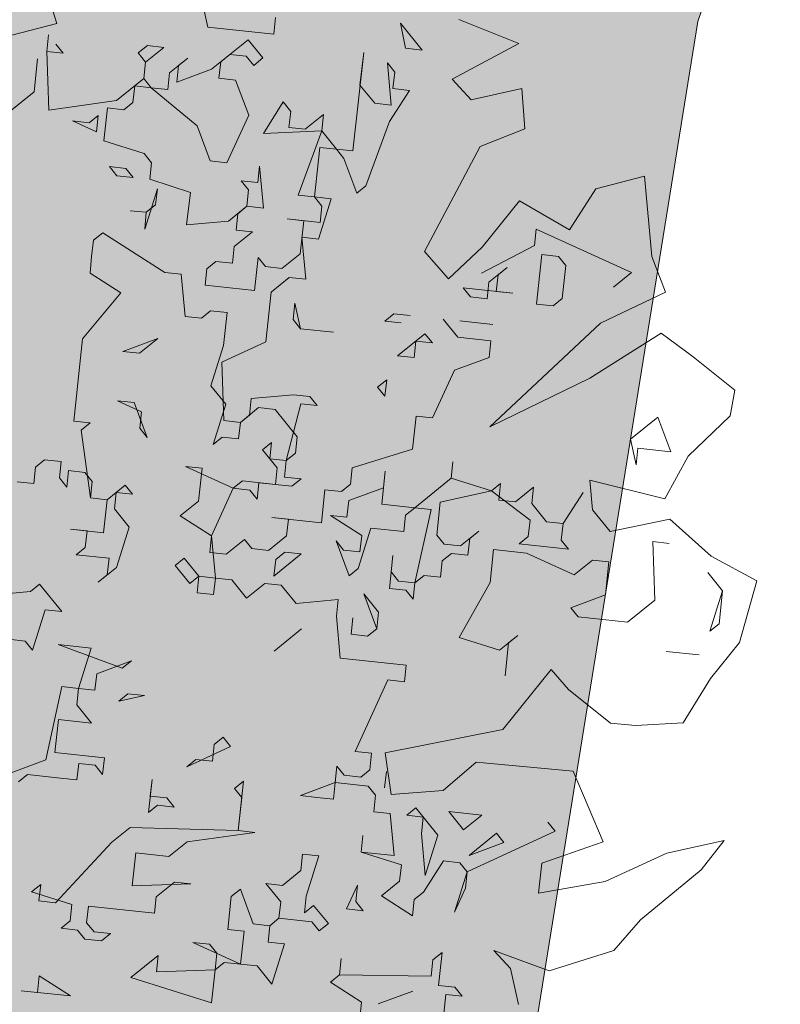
# Model space of a CAD drawing. Header units: metres. Extents: x -228 to 168, y -124 to 293.
# Tile 524 of 613: x 113.66 to 117.21, y 85.27 to 89.86. Entities that reach past the tile are written whole.
import ezdxf

# ---------------------------------------------------------------- set-up
doc = ezdxf.new("R2010")
doc.units = ezdxf.units.M
doc.header["$MEASUREMENT"] = 0
doc.layers.add('Bepflanzung.3 _ UMGEBUNG', color=7, linetype='Continuous')
doc.layers.add('Parzellen.3 _ UMGEBUNG', color=7, linetype='Continuous')

msp = doc.modelspace()

# ---------------------------------------------------------------- hatches: boundary and pattern name
at = {"layer": 'Parzellen.3 _ UMGEBUNG', "linetype": 'Continuous', "lineweight": 18, "true_color": 0xfafafa}
msp.add_hatch(color=7, dxfattribs=at).paths.add_polyline_path([(58.8694, 89.5409), (73.5372, 77.1035), (112.5289, 63.2488), (116.8218, 89.85), (121.5041, 103.873), (93.3194, 128.6806)])

# ---------------------------------------------------------------- linework, layer by layer
at = {"layer": 'Bepflanzung.3 _ UMGEBUNG', "color": 33, "linetype": 'Continuous', "lineweight": 18, "true_color": 0xa89c73}
for p, q in [((113.7631, 90.0608), (113.8322, 89.8407)), ((114.5362, 89.8243), (114.5101, 89.9438)), ((113.8322, 89.8407), (113.5798, 89.7751)), ((114.852, 89.8682), (114.8437, 89.7913)), ((115.4588, 89.7254), (115.4344, 89.8427)), ((115.4344, 89.8427), (115.5357, 89.7171)), ((115.987, 89.7483), (115.7077, 89.8599)), ((114.8437, 89.7913), (114.5362, 89.8243)), ((113.7851, 89.7104), (113.7934, 89.7873)), ((114.554, 89.628), (114.7243, 89.7653)), ((114.7243, 89.7653), (114.7929, 89.6801)), ((115.6767, 89.5807), (115.987, 89.7483)), ((113.862, 89.7022), (113.7851, 89.7104)), ((113.7851, 89.7104), (113.7947, 89.4372)), ((113.8277, 89.7448), (113.862, 89.7022)), ((114.2121, 89.7035), (114.2547, 89.7378)), ((114.2465, 89.661), (114.2121, 89.7035)), ((114.3316, 89.7296), (114.2465, 89.661)), ((114.2547, 89.7378), (114.3316, 89.7296)), ((115.213, 89.2462), (115.2642, 89.7054)), ((115.2642, 89.7054), (115.246, 89.5538)), ((115.5357, 89.7171), (115.4588, 89.7254)), ((113.7261, 89.5224), (113.7426, 89.6761)), ((113.7426, 89.6761), (113.7261, 89.5224)), ((114.2382, 89.5841), (114.2465, 89.661)), ((114.2465, 89.661), (114.2382, 89.5841)), ((114.3577, 89.6102), (114.4428, 89.6788)), ((114.4428, 89.6788), (114.4002, 89.6445)), ((114.5966, 89.6623), (114.5883, 89.5854)), ((114.6391, 89.6966), (114.5966, 89.6623)), ((114.716, 89.6884), (114.6391, 89.6966)), ((114.7503, 89.6458), (114.716, 89.6884)), ((114.7929, 89.6801), (114.7503, 89.6458)), ((115.3915, 89.4604), (115.3737, 89.6567)), ((115.3737, 89.6567), (115.408, 89.6142)), ((114.3494, 89.5333), (114.3577, 89.6102)), ((114.4002, 89.6445), (114.392, 89.5676)), ((114.392, 89.5676), (114.554, 89.628)), ((115.408, 89.6142), (115.3997, 89.5373)), ((114.1105, 89.4811), (114.2382, 89.5841)), ((114.2382, 89.5841), (114.2725, 89.5415)), ((114.5883, 89.5854), (114.6652, 89.5772)), ((114.6652, 89.5772), (114.7273, 89.413)), ((115.7645, 89.4841), (115.6767, 89.5807)), ((113.7261, 89.5224), (113.5133, 89.3508)), ((113.5558, 89.3851), (113.7261, 89.5224)), ((114.1956, 89.5498), (114.1874, 89.4729)), ((114.2725, 89.5415), (114.1956, 89.5498)), ((114.2725, 89.5415), (114.3494, 89.5333)), ((114.4867, 89.363), (114.2725, 89.5415)), ((115.246, 89.5538), (115.3146, 89.4686)), ((115.4766, 89.529), (115.3832, 89.3835)), ((115.3997, 89.5373), (115.4766, 89.529)), ((116.0014, 89.5373), (115.7645, 89.4841)), ((116.0141, 89.3492), (116.0014, 89.5373)), ((113.7947, 89.4372), (114.1105, 89.4811)), ((114.1874, 89.4729), (114.1448, 89.4386)), ((114.7959, 89.3279), (114.8876, 89.4755)), ((114.8876, 89.4755), (114.9236, 89.4308)), ((114.0679, 89.4468), (114.0515, 89.293)), ((114.1448, 89.4386), (114.0679, 89.4468)), ((114.9236, 89.4308), (114.9137, 89.3561)), ((115.3146, 89.4686), (115.3915, 89.4604)), ((114.0171, 89.3356), (113.9059, 89.3864)), ((113.9059, 89.3864), (113.9828, 89.3782)), ((113.9828, 89.3782), (114.0254, 89.4125)), ((114.0254, 89.4125), (114.0171, 89.3356)), ((114.7273, 89.413), (114.6257, 89.1906)), ((114.9906, 89.3478), (115.0757, 89.4165)), ((115.0757, 89.4165), (115.0674, 89.3396)), ((115.3832, 89.3835), (115.2734, 89.0842)), ((114.5471, 89.201), (114.4867, 89.363)), ((115.0674, 89.3396), (114.7959, 89.3279)), ((114.9137, 89.3561), (114.9906, 89.3478)), ((114.9576, 89.0403), (115.0674, 89.3396)), ((115.0674, 89.3396), (115.1361, 89.2545)), ((115.8072, 89.2665), (116.0141, 89.3492)), ((114.0515, 89.293), (114.2395, 89.234)), ((115.0592, 89.2627), (115.0345, 89.0321)), ((115.1361, 89.2545), (115.0592, 89.2627)), ((115.1361, 89.2545), (115.213, 89.2462)), ((115.1704, 89.2119), (115.1361, 89.2545)), ((115.5469, 88.7768), (115.8072, 89.2665)), ((114.2395, 89.234), (114.2739, 89.1914)), ((114.6257, 89.1906), (114.5471, 89.201)), ((115.2308, 89.0499), (115.1704, 89.2119)), ((114.1118, 89.131), (114.0775, 89.1736)), ((114.0775, 89.1736), (114.1544, 89.1653)), ((114.1544, 89.1653), (114.1887, 89.1228)), ((114.2739, 89.1914), (114.2656, 89.1145)), ((114.7695, 89.0994), (114.7777, 89.1762)), ((114.7777, 89.1762), (114.7956, 88.9799)), ((114.1887, 89.1228), (114.1118, 89.131)), ((114.2656, 89.1145), (114.4554, 89.0533)), ((114.7269, 89.065), (114.6926, 89.1076)), ((114.6926, 89.1076), (114.7695, 89.0994)), ((116.5733, 89.1288), (116.3453, 89.069)), ((116.6067, 88.7534), (116.5733, 89.1288)), ((114.3017, 89.0698), (114.2426, 88.8817)), ((114.2917, 88.9951), (114.3017, 89.0698)), ((114.7187, 88.9882), (114.7269, 89.065)), ((115.2734, 89.0842), (115.2308, 89.0499)), ((116.3453, 89.069), (116.223, 88.8787)), ((114.4554, 89.0533), (114.4372, 88.9017)), ((115.0345, 89.0321), (114.9576, 89.0403)), ((115.0688, 88.9895), (115.0345, 89.0321)), ((115.0345, 89.0321), (115.1113, 89.0238)), ((115.1113, 89.0238), (115.0523, 88.8357)), ((115.9898, 89.0139), (115.8162, 88.797)), ((116.223, 88.8787), (115.9898, 89.0139)), ((114.2491, 88.9608), (114.174, 88.9669)), ((114.174, 88.9669), (114.2491, 88.9608)), ((114.2491, 88.9608), (114.2917, 88.9951)), ((114.6335, 88.9195), (114.7187, 88.9882)), ((114.7187, 88.9882), (114.6761, 88.9538)), ((114.7956, 88.9799), (114.7187, 88.9882)), ((115.0605, 88.9126), (115.0688, 88.9895)), ((114.2426, 88.8817), (114.2491, 88.9608)), ((114.4372, 88.9017), (114.6335, 88.9195)), ((114.6761, 88.9538), (114.6679, 88.877)), ((114.9837, 88.9209), (114.9068, 88.9291)), ((114.9068, 88.9291), (115.0605, 88.9126)), ((114.9672, 88.7671), (114.9837, 88.9209)), ((114.6679, 88.877), (114.7448, 88.8687)), ((116.06, 88.8054), (116.0683, 88.8823)), ((116.0683, 88.8823), (116.2907, 88.7807)), ((114.0037, 88.8296), (113.9937, 88.7548)), ((114.0463, 88.8639), (114.0037, 88.8296)), ((114.3356, 88.6793), (114.0463, 88.8639)), ((114.7448, 88.8687), (114.6596, 88.8001)), ((115.0523, 88.8357), (114.9754, 88.844)), ((114.9754, 88.844), (114.9932, 88.6476)), ((114.6596, 88.8001), (114.6514, 88.7232)), ((115.8162, 88.797), (115.6587, 88.6503)), ((115.8129, 88.6764), (116.06, 88.8054)), ((113.9937, 88.7548), (113.9872, 88.6758)), ((114.7543, 88.5955), (114.7708, 88.7493)), ((114.7708, 88.7493), (114.8051, 88.7067)), ((114.882, 88.6984), (114.9672, 88.7671)), ((115.6587, 88.6503), (115.5469, 88.7768)), ((116.0696, 88.5322), (116.0944, 88.7628)), ((116.0944, 88.7628), (116.1712, 88.7546)), ((116.1712, 88.7546), (116.2056, 88.712)), ((116.2907, 88.7807), (116.5131, 88.679)), ((116.6705, 88.5873), (116.6067, 88.7534)), ((114.5319, 88.6971), (114.5237, 88.6202)), ((114.5745, 88.7314), (114.5319, 88.6971)), ((114.6514, 88.7232), (114.5745, 88.7314)), ((114.8051, 88.7067), (114.882, 88.6984)), ((115.8472, 88.6338), (115.9323, 88.7024)), ((115.9323, 88.7024), (115.8898, 88.6681)), ((116.2056, 88.712), (116.1891, 88.5583)), ((113.9872, 88.6758), (114.131, 88.5846)), ((114.4125, 88.671), (114.3356, 88.6793)), ((114.4303, 88.4747), (114.4125, 88.671)), ((114.9163, 88.6559), (114.8312, 88.5872)), ((114.9932, 88.6476), (114.9163, 88.6559)), ((115.8898, 88.6681), (115.8815, 88.5912)), ((116.5131, 88.679), (116.428, 88.6104)), ((114.5237, 88.6202), (114.7543, 88.5955)), ((115.9584, 88.583), (115.7278, 88.6077)), ((115.7278, 88.6077), (115.7621, 88.5652)), ((115.839, 88.5569), (115.8472, 88.6338)), ((114.131, 88.5846), (113.9525, 88.3704)), ((114.8312, 88.5872), (114.8065, 88.3566)), ((115.7621, 88.5652), (115.839, 88.5569)), ((115.8815, 88.5912), (115.9584, 88.583)), ((116.1891, 88.5583), (116.1465, 88.5239)), ((116.3672, 88.4434), (116.6705, 88.5873)), ((114.9424, 88.5364), (114.9342, 88.4595)), ((114.9685, 88.417), (114.9424, 88.5364)), ((116.1465, 88.5239), (116.0696, 88.5322)), ((114.5072, 88.4665), (114.4303, 88.4747)), ((114.5497, 88.5008), (114.5072, 88.4665)), ((114.6266, 88.4925), (114.5497, 88.5008)), ((114.6101, 88.3388), (114.6266, 88.4925)), ((114.9342, 88.4595), (114.9685, 88.417)), ((115.3612, 88.4526), (115.4037, 88.487)), ((115.4037, 88.487), (115.4806, 88.4787)), ((115.703, 88.3771), (115.6344, 88.4622)), ((114.9685, 88.417), (115.1223, 88.4005)), ((115.1223, 88.4005), (114.9685, 88.417)), ((115.438, 88.4444), (115.3612, 88.4526)), ((115.7113, 88.454), (115.865, 88.4375)), ((115.865, 88.4375), (115.7113, 88.454)), ((115.8517, 87.9589), (116.3672, 88.4434)), ((113.9525, 88.3704), (113.9113, 87.986)), ((114.3026, 88.3717), (114.1406, 88.3114)), ((114.2175, 88.3031), (114.3026, 88.3717)), ((115.4216, 88.2906), (115.5492, 88.3936)), ((115.5492, 88.3936), (115.5836, 88.351)), ((115.8568, 88.3606), (115.703, 88.3771)), ((116.6511, 88.3966), (116.3179, 88.187)), ((116.7995, 88.2858), (116.6511, 88.3966)), ((114.5511, 88.1507), (114.6101, 88.3388)), ((114.8065, 88.3566), (114.6019, 88.2619)), ((115.5067, 88.3593), (115.4984, 88.2824)), ((115.5836, 88.351), (115.5067, 88.3593)), ((115.8485, 88.2837), (115.8568, 88.3606)), ((114.1406, 88.3114), (114.2175, 88.3031)), ((115.4984, 88.2824), (115.4216, 88.2906)), ((115.6865, 88.2233), (115.8485, 88.2837)), ((116.995, 88.1312), (116.7995, 88.2858)), ((114.6019, 88.2619), (114.6115, 87.9887)), ((115.5849, 88.0009), (115.6865, 88.2233)), ((116.3179, 88.187), (115.8517, 87.9589)), ((114.6197, 88.0655), (114.5511, 88.1507)), ((115.3282, 88.1451), (115.3707, 88.1794)), ((115.3625, 88.1025), (115.3282, 88.1451)), ((115.3707, 88.1794), (115.3625, 88.1025)), ((114.7392, 88.0916), (114.9355, 88.1094)), ((114.9355, 88.1094), (115.0124, 88.1012)), ((115.0124, 88.1012), (115.0467, 88.0586)), ((116.9718, 88.0111), (116.995, 88.1312)), ((114.2271, 88.0299), (114.1158, 88.0807)), ((114.1158, 88.0807), (114.1927, 88.0725)), ((114.1927, 88.0725), (114.2531, 87.9104)), ((114.5607, 87.8775), (114.6197, 88.0655)), ((114.7735, 88.0491), (114.6884, 87.9804)), ((114.7309, 88.0147), (114.7392, 88.0916)), ((114.8504, 88.0408), (114.7735, 88.0491)), ((114.9698, 88.0669), (114.9025, 87.8019)), ((115.0467, 88.0586), (114.9698, 88.0669)), ((114.2188, 87.953), (114.2271, 88.0299)), ((114.6884, 87.9804), (114.7309, 88.0147)), ((114.9533, 87.9131), (114.8504, 88.0408)), ((115.4915, 87.8554), (115.508, 88.0092)), ((115.508, 88.0092), (115.5849, 88.0009)), ((116.5075, 87.902), (116.6352, 88.0049)), ((116.6352, 88.0049), (116.6956, 87.8429)), ((116.7773, 87.8234), (116.9718, 88.0111)), ((113.9113, 87.986), (113.9882, 87.9777)), ((113.9882, 87.9777), (113.9456, 87.9434)), ((114.6115, 87.9887), (114.6884, 87.9804)), ((114.6884, 87.9804), (114.6801, 87.9035)), ((113.9456, 87.9434), (113.9895, 87.6276)), ((114.2531, 87.9104), (114.2188, 87.953)), ((114.6032, 87.9118), (114.5607, 87.8775)), ((114.6801, 87.9035), (114.6032, 87.9118)), ((114.9451, 87.8362), (114.9533, 87.9131)), ((114.7913, 87.8527), (114.8339, 87.887)), ((114.8339, 87.887), (114.8256, 87.8102)), ((116.5336, 87.7825), (116.5075, 87.902)), ((114.86, 87.7676), (114.7913, 87.8527)), ((114.9025, 87.8019), (114.9451, 87.8362)), ((115.2101, 87.7689), (115.4915, 87.8554)), ((116.5418, 87.8594), (116.5336, 87.7825)), ((116.6956, 87.8429), (116.5418, 87.8594)), ((116.6681, 87.6244), (116.7773, 87.8234)), ((113.7328, 87.7718), (113.7245, 87.6949)), ((113.7753, 87.8062), (113.7328, 87.7718)), ((113.8522, 87.7979), (113.7753, 87.8062)), ((113.844, 87.721), (113.8522, 87.7979)), ((114.5099, 87.7663), (114.433, 87.7745)), ((114.433, 87.7745), (114.6554, 87.6729)), ((114.8256, 87.8102), (114.9025, 87.8019)), ((114.9025, 87.8019), (114.8943, 87.725)), ((115.6714, 87.7194), (115.6796, 87.7963)), ((115.6796, 87.7963), (115.6714, 87.7194)), ((113.8865, 87.7553), (113.8783, 87.6785)), ((113.9634, 87.7471), (113.8865, 87.7553)), ((113.9977, 87.7045), (113.9634, 87.7471)), ((114.4934, 87.6125), (114.5099, 87.7663)), ((114.8517, 87.6907), (114.86, 87.7676)), ((114.8943, 87.725), (114.9712, 87.7168)), ((115.2018, 87.692), (115.2101, 87.7689)), ((115.3638, 87.7524), (115.3473, 87.5987)), ((115.3556, 87.6755), (115.3638, 87.7524)), ((113.7245, 87.6949), (113.6476, 87.7032)), ((113.8783, 87.6785), (113.844, 87.721)), ((113.9895, 87.6276), (113.9977, 87.7045)), ((114.0664, 87.6194), (114.1515, 87.688)), ((114.1515, 87.688), (114.1858, 87.6455)), ((114.6554, 87.6729), (114.6979, 87.7072)), ((114.6979, 87.7072), (114.8517, 87.6907)), ((114.7748, 87.6989), (114.7666, 87.6221)), ((114.9286, 87.6825), (114.7748, 87.6989)), ((114.9712, 87.7168), (114.9286, 87.6825)), ((115.1592, 87.6577), (115.2018, 87.692)), ((115.5011, 87.5822), (115.6714, 87.7194)), ((115.6714, 87.7194), (115.8595, 87.6604)), ((115.8595, 87.6604), (115.902, 87.6947)), ((115.902, 87.6947), (115.8938, 87.6178)), ((116.3305, 87.5728), (116.318, 87.7104)), ((116.318, 87.7104), (116.6681, 87.6244)), ((114.1089, 87.6537), (114.1007, 87.5768)), ((114.1858, 87.6455), (114.1089, 87.6537)), ((114.6554, 87.6729), (114.5537, 87.4505)), ((114.7323, 87.6646), (114.6554, 87.6729)), ((114.7666, 87.6221), (114.7323, 87.6646)), ((115.0659, 87.5122), (115.0824, 87.666)), ((115.0824, 87.666), (115.1592, 87.6577)), ((115.1936, 87.6152), (115.3556, 87.6755)), ((115.8595, 87.6604), (115.6206, 87.6082)), ((116.0393, 87.5244), (115.8595, 87.6604)), ((115.9707, 87.6096), (116.0558, 87.6782)), ((116.0558, 87.6782), (116.0475, 87.6013)), ((116.1931, 87.5079), (116.2864, 87.6535)), ((116.2864, 87.6535), (116.1931, 87.5079)), ((113.9895, 87.6276), (114.0664, 87.6194)), ((114.0664, 87.6194), (113.9895, 87.6276)), ((114.0499, 87.4656), (114.0664, 87.6194)), ((114.4082, 87.5438), (114.4934, 87.6125)), ((115.1853, 87.5383), (115.1936, 87.6152)), ((115.3473, 87.5987), (115.5011, 87.5822)), ((115.6206, 87.6082), (115.6041, 87.4545)), ((115.8938, 87.6178), (115.9707, 87.6096)), ((116.0475, 87.6013), (116.1162, 87.5162)), ((114.1007, 87.5768), (114.1693, 87.4917)), ((114.5537, 87.4505), (114.4082, 87.5438)), ((115.254, 87.4531), (115.1084, 87.5465)), ((115.1084, 87.5465), (115.1853, 87.5383)), ((115.4585, 87.5478), (115.4503, 87.471)), ((115.5011, 87.5822), (115.4585, 87.5478)), ((115.578, 87.5739), (115.5011, 87.5822)), ((115.5024, 87.2321), (115.578, 87.5739)), ((116.4123, 87.4713), (116.3305, 87.5728)), ((114.9121, 87.5287), (114.8352, 87.5369)), ((114.8352, 87.5369), (115.0659, 87.5122)), ((114.9039, 87.4518), (114.9121, 87.5287)), ((116.0311, 87.4476), (116.0393, 87.5244)), ((116.1162, 87.5162), (116.1931, 87.5079)), ((116.1931, 87.5079), (116.1848, 87.4311)), ((116.6911, 87.5287), (116.4123, 87.4713)), ((116.8841, 87.3565), (116.6911, 87.5287)), ((113.973, 87.4739), (113.8961, 87.4821)), ((113.8961, 87.4821), (114.0499, 87.4656)), ((113.9647, 87.397), (113.973, 87.4739)), ((114.1693, 87.4917), (114.1103, 87.3036)), ((114.5537, 87.4505), (114.5455, 87.3736)), ((114.5716, 87.2541), (114.5537, 87.4505)), ((114.8187, 87.3832), (114.9039, 87.4518)), ((115.2965, 87.4875), (115.2375, 87.2994)), ((115.2457, 87.3763), (115.254, 87.4531)), ((115.4503, 87.471), (115.2965, 87.4875)), ((115.6041, 87.4545), (115.6384, 87.4119)), ((115.7153, 87.4037), (115.8004, 87.4723)), ((115.8004, 87.4723), (115.7578, 87.438)), ((114.6224, 87.3653), (114.7075, 87.434)), ((114.7075, 87.434), (114.7418, 87.3914)), ((115.1949, 87.265), (115.1345, 87.4271)), ((115.1345, 87.4271), (115.1688, 87.3845)), ((115.6384, 87.4119), (115.7153, 87.4037)), ((115.7578, 87.438), (115.7496, 87.3611)), ((115.9885, 87.4132), (116.0311, 87.4476)), ((116.2191, 87.3885), (115.9885, 87.4132)), ((116.1848, 87.4311), (116.2191, 87.3885)), ((116.6887, 87.4159), (116.6118, 87.4242)), ((116.6118, 87.4242), (116.6214, 87.1509)), ((113.9222, 87.3627), (113.9647, 87.397)), ((114.0759, 87.3462), (113.9222, 87.3627)), ((114.5455, 87.3736), (114.6224, 87.3653)), ((114.7418, 87.3914), (114.8187, 87.3832)), ((114.9725, 87.3667), (114.8448, 87.2637)), ((114.853, 87.3406), (114.8956, 87.3749)), ((114.8956, 87.3749), (114.9725, 87.3667)), ((115.1688, 87.3845), (115.2457, 87.3763)), ((115.383, 87.206), (115.3995, 87.3598)), ((115.3995, 87.3598), (115.3912, 87.2829)), ((115.6727, 87.3693), (115.6301, 87.335)), ((115.7496, 87.3611), (115.6727, 87.3693)), ((115.869, 87.3872), (115.8525, 87.2334)), ((116.0228, 87.3707), (115.869, 87.3872)), ((116.2452, 87.269), (116.0228, 87.3707)), ((114.0677, 87.2693), (114.0759, 87.3462)), ((114.3835, 87.3132), (114.4261, 87.3475)), ((114.4521, 87.2281), (114.3835, 87.3132)), ((114.4261, 87.3475), (114.4947, 87.2624)), ((114.8448, 87.2637), (114.853, 87.3406)), ((115.6301, 87.335), (115.6219, 87.2581)), ((116.3303, 87.3377), (116.2452, 87.269)), ((116.4072, 87.3294), (116.3303, 87.3377)), ((116.3907, 87.1757), (116.4072, 87.3294)), ((117.0967, 87.2419), (116.8841, 87.3565)), ((114.1103, 87.3036), (114.0251, 87.235)), ((114.0251, 87.235), (114.0677, 87.2693)), ((115.2375, 87.2994), (115.1949, 87.265)), ((115.3912, 87.2829), (115.4256, 87.2403)), ((115.545, 87.2664), (115.5024, 87.2321)), ((115.6219, 87.2581), (115.545, 87.2664)), ((116.9372, 87.1948), (116.8685, 87.28)), ((113.7094, 87.1911), (113.7519, 87.2254)), ((113.7519, 87.2254), (113.8549, 87.0977)), ((114.4947, 87.2624), (114.4521, 87.2281)), ((114.4864, 87.1855), (114.4947, 87.2624)), ((114.4947, 87.2624), (114.5716, 87.2541)), ((114.5716, 87.2541), (114.5633, 87.1772)), ((114.6485, 87.2459), (114.5716, 87.2541)), ((114.7171, 87.1608), (114.6485, 87.2459)), ((114.8022, 87.2294), (114.7171, 87.1608)), ((114.8791, 87.2211), (114.8022, 87.2294)), ((114.9478, 87.136), (114.8791, 87.2211)), ((115.4256, 87.2403), (115.5024, 87.2321)), ((115.5024, 87.2321), (115.4942, 87.1552)), ((115.8525, 87.2334), (115.7084, 86.9767)), ((117.0166, 86.954), (117.0967, 87.2419)), ((113.513, 87.1732), (113.7094, 87.1911)), ((114.5633, 87.1772), (114.4864, 87.1855)), ((115.3239, 87.0179), (115.2635, 87.1799)), ((115.2635, 87.1799), (115.3322, 87.0948)), ((115.4599, 87.1977), (115.383, 87.206)), ((115.4942, 87.1552), (115.4599, 87.1977)), ((116.2287, 87.1153), (116.3907, 87.1757)), ((116.8781, 87.0067), (116.9372, 87.1948)), ((116.9372, 87.1948), (116.9207, 87.0411)), ((115.1441, 87.1538), (114.9478, 87.136)), ((115.1358, 87.077), (115.1441, 87.1538)), ((116.6214, 87.1509), (116.4937, 87.048)), ((113.778, 87.1059), (113.7189, 86.9179)), ((113.8549, 87.0977), (113.778, 87.1059)), ((115.3322, 87.0948), (115.3239, 87.0179)), ((116.263, 87.0727), (116.2287, 87.1153)), ((115.1537, 86.8806), (115.1358, 87.077)), ((115.2045, 86.9918), (115.2127, 87.0687)), ((115.2127, 87.0687), (115.2045, 86.9918)), ((116.4937, 87.048), (116.263, 87.0727)), ((116.9207, 87.0411), (116.8781, 87.0067)), ((114.9738, 87.0166), (114.8461, 86.9136)), ((115.2814, 86.9836), (115.2045, 86.9918)), ((115.2045, 86.9918), (115.2814, 86.9836)), ((115.3239, 87.0179), (115.2814, 86.9836)), ((115.2814, 86.9836), (115.3239, 87.0179)), ((113.6846, 86.9604), (113.6077, 86.9687)), ((113.7189, 86.9179), (113.6846, 86.9604)), ((113.9922, 86.9274), (113.8384, 86.9439)), ((113.8384, 86.9439), (114.1377, 86.8341)), ((115.7084, 86.9767), (115.8964, 86.9176)), ((115.8964, 86.9176), (115.9816, 86.9862)), ((115.939, 86.9519), (115.9225, 86.7982)), ((115.9816, 86.9862), (115.939, 86.9519)), ((116.8812, 86.7858), (117.0166, 86.954)), ((113.9331, 86.7393), (113.9922, 86.9274)), ((116.8273, 86.8955), (116.6735, 86.912)), ((116.6735, 86.912), (116.8273, 86.8955)), ((114.1802, 86.8684), (114.0182, 86.808)), ((114.1377, 86.8341), (114.1802, 86.8684)), ((115.4612, 86.8476), (115.1537, 86.8806)), ((114.0182, 86.808), (114.01, 86.7311)), ((115.453, 86.7708), (115.4612, 86.8476)), ((115.912, 86.5479), (116.1383, 86.827)), ((116.1383, 86.827), (116.2187, 86.7342)), ((115.2236, 86.4454), (115.3761, 86.779)), ((115.3761, 86.779), (115.453, 86.7708)), ((116.754, 86.5781), (116.8812, 86.7858)), ((113.7807, 86.4057), (113.8562, 86.7476)), ((113.8562, 86.7476), (113.9331, 86.7393)), ((113.9331, 86.7393), (113.9248, 86.6625)), ((114.01, 86.7311), (113.9331, 86.7393)), ((114.1212, 86.6803), (114.1637, 86.7146)), ((114.1637, 86.7146), (114.2406, 86.7064)), ((116.2187, 86.7342), (116.4145, 86.5769)), ((114.2406, 86.7064), (114.1212, 86.6803)), ((113.9248, 86.6625), (113.9935, 86.5773)), ((113.8397, 86.5938), (113.8232, 86.4401)), ((113.9935, 86.5773), (113.8397, 86.5938)), ((116.4145, 86.5769), (116.5314, 86.567)), ((116.5314, 86.567), (116.754, 86.5781)), ((115.3637, 86.4388), (115.912, 86.5479)), ((114.566, 86.477), (114.6086, 86.5114)), ((114.6086, 86.5114), (114.6429, 86.4688)), ((113.8232, 86.4401), (114.0539, 86.4153)), ((114.6429, 86.4688), (114.4383, 86.3741)), ((114.5578, 86.4002), (114.566, 86.477)), ((115.3005, 86.4371), (115.2236, 86.4454)), ((115.392, 86.2449), (115.3637, 86.4388)), ((113.6186, 86.3453), (113.7807, 86.4057)), ((114.0539, 86.4153), (114.0456, 86.3384)), ((114.4383, 86.3741), (114.4809, 86.4084)), ((114.4809, 86.4084), (114.5578, 86.4002)), ((115.2923, 86.3603), (115.3005, 86.4371)), ((115.7884, 86.3953), (115.6338, 86.2626)), ((116.2405, 86.3535), (115.7884, 86.3953)), ((113.9344, 86.3892), (113.9262, 86.3124)), ((114.0113, 86.381), (113.9344, 86.3892)), ((114.0456, 86.3384), (114.0113, 86.381)), ((115.1303, 86.2999), (115.1385, 86.3768)), ((115.1385, 86.3768), (115.1728, 86.3342)), ((115.2497, 86.3259), (115.2923, 86.3603)), ((115.3609, 86.2751), (115.3692, 86.352)), ((116.3799, 86.0239), (116.2405, 86.3535)), ((113.6955, 86.3371), (113.653, 86.3028)), ((113.8493, 86.3206), (113.6955, 86.3371)), ((113.9262, 86.3124), (113.8493, 86.3206)), ((114.2598, 86.1599), (114.2763, 86.3137)), ((114.2763, 86.3137), (114.268, 86.2368)), ((114.6607, 86.2725), (114.7033, 86.3068)), ((114.7033, 86.3068), (114.6785, 86.0761)), ((115.1728, 86.3342), (115.2497, 86.3259)), ((114.695, 86.2299), (114.6607, 86.2725)), ((114.9682, 86.2395), (115.1303, 86.2999)), ((115.1303, 86.2999), (115.122, 86.223)), ((115.284, 86.2834), (115.1303, 86.2999)), ((115.3184, 86.2408), (115.284, 86.2834)), ((115.6338, 86.2626), (115.392, 86.2449)), ((114.268, 86.2368), (114.3449, 86.2286)), ((114.3449, 86.2286), (114.3792, 86.186)), ((114.6785, 86.0761), (114.695, 86.2299)), ((115.0451, 86.2312), (114.9682, 86.2395)), ((115.122, 86.223), (115.0451, 86.2312)), ((115.3101, 86.1639), (115.3184, 86.2408)), ((114.3024, 86.1942), (114.2598, 86.1599)), ((114.3792, 86.186), (114.3024, 86.1942)), ((115.387, 86.1557), (115.3101, 86.1639)), ((115.4639, 86.1474), (115.5064, 86.1817)), ((115.5064, 86.1817), (115.6094, 86.0541)), ((115.7288, 86.0801), (115.6602, 86.1653)), ((115.6602, 86.1653), (115.814, 86.1488)), ((115.4048, 85.9593), (115.387, 86.1557)), ((115.5408, 86.1392), (115.4639, 86.1474)), ((115.5325, 86.0623), (115.5408, 86.1392)), ((115.814, 86.1488), (115.7288, 86.0801)), ((114.0895, 86.0226), (114.1747, 86.0913)), ((114.1747, 86.0913), (114.6785, 86.0761)), ((114.6785, 86.0761), (114.7554, 86.0679)), ((116.1558, 86.0732), (115.7467, 85.8838)), ((116.1215, 86.1158), (116.1558, 86.0732)), ((114.7554, 86.0679), (114.4396, 86.024)), ((115.251, 85.9758), (115.2593, 86.0527)), ((115.2593, 86.0527), (115.251, 85.9758)), ((115.5503, 85.866), (115.5325, 86.0623)), ((115.6094, 86.0541), (115.5503, 85.866)), ((115.7549, 85.9607), (115.8826, 86.0636)), ((115.8826, 86.0636), (115.9169, 86.0211)), ((116.9446, 86.0293), (116.6766, 85.9708)), ((116.8374, 85.8936), (116.9446, 86.0293)), ((113.8259, 85.7398), (114.0895, 86.0226)), ((114.4396, 86.024), (114.3545, 85.9553)), ((115.9169, 86.0211), (115.7549, 85.9607)), ((116.0937, 85.9243), (116.3799, 86.0239)), ((114.2007, 85.9718), (114.1842, 85.8181)), ((114.3545, 85.9553), (114.2007, 85.9718)), ((114.9696, 85.8894), (114.9778, 85.9663)), ((114.9778, 85.9663), (115.0547, 85.958)), ((115.0547, 85.958), (114.9957, 85.7699)), ((115.4391, 85.9168), (115.251, 85.9758)), ((115.251, 85.9758), (115.4048, 85.9593)), ((115.6355, 85.9346), (115.5421, 85.7891)), ((115.7124, 85.9264), (115.6355, 85.9346)), ((116.6766, 85.9708), (116.3898, 85.838)), ((114.8844, 85.8207), (114.9696, 85.8894)), ((115.4309, 85.8399), (115.4391, 85.9168)), ((115.7467, 85.8838), (115.7124, 85.9264)), ((116.0787, 85.7841), (116.0937, 85.9243)), ((116.5543, 85.6597), (116.8374, 85.8936)), ((115.7467, 85.8838), (115.6876, 85.6957)), ((115.7384, 85.8069), (115.7467, 85.8838)), ((113.7147, 85.7907), (113.7573, 85.825)), ((113.7573, 85.825), (113.749, 85.7481)), ((114.1842, 85.8181), (114.4575, 85.8276)), ((114.3806, 85.8359), (114.2954, 85.7673)), ((114.4575, 85.8276), (114.3806, 85.8359)), ((114.6455, 85.7686), (114.6881, 85.8029)), ((114.6881, 85.8029), (114.7485, 85.6409)), ((114.8762, 85.7438), (114.8076, 85.829)), ((114.8076, 85.829), (114.8844, 85.8207)), ((115.1837, 85.7109), (115.2346, 85.8221)), ((115.2346, 85.8221), (115.2263, 85.7452)), ((115.3458, 85.7713), (115.4309, 85.8399)), ((115.6876, 85.6957), (115.7384, 85.8069)), ((116.3898, 85.838), (116.0787, 85.7841)), ((113.9028, 85.7316), (113.7147, 85.7907)), ((114.2954, 85.7673), (114.2872, 85.6904)), ((114.6291, 85.6148), (114.6455, 85.7686)), ((114.9957, 85.7699), (114.9874, 85.693)), ((115.4913, 85.6779), (115.3458, 85.7713)), ((115.4995, 85.7548), (115.4913, 85.6779)), ((115.5421, 85.7891), (115.4995, 85.7548)), ((113.749, 85.7481), (113.8259, 85.7398)), ((113.8945, 85.6547), (113.9028, 85.7316)), ((113.9797, 85.7234), (113.9714, 85.6465)), ((114.2872, 85.6904), (113.9797, 85.7234)), ((114.868, 85.667), (114.8762, 85.7438)), ((114.9874, 85.693), (115.03, 85.7274)), ((115.03, 85.7274), (115.0986, 85.6422)), ((115.2606, 85.7026), (115.1837, 85.7109)), ((115.2263, 85.7452), (115.2606, 85.7026)), ((114.8254, 85.6326), (114.868, 85.667)), ((114.868, 85.667), (114.8254, 85.6326)), ((115.0217, 85.6505), (114.868, 85.667)), ((116.4305, 85.5174), (116.5543, 85.6597)), ((113.852, 85.6204), (113.8945, 85.6547)), ((113.9288, 85.6121), (113.852, 85.6204)), ((113.9632, 85.5696), (113.9288, 85.6121)), ((113.9714, 85.6465), (114.0057, 85.6039)), ((114.7059, 85.6066), (114.6291, 85.6148)), ((114.7485, 85.6409), (114.8254, 85.6326)), ((114.8254, 85.6326), (114.8171, 85.5558)), ((115.056, 85.6079), (115.0217, 85.6505)), ((115.0986, 85.6422), (115.056, 85.6079)), ((114.0401, 85.5613), (113.9632, 85.5696)), ((114.0057, 85.6039), (114.0826, 85.5957)), ((114.0826, 85.5957), (114.0401, 85.5613)), ((114.6894, 85.4528), (114.7059, 85.6066)), ((114.5439, 85.5462), (114.467, 85.5544)), ((114.467, 85.5544), (114.6894, 85.4528)), ((114.5782, 85.5036), (114.5439, 85.5462)), ((114.8171, 85.5558), (114.894, 85.5475)), ((114.894, 85.5475), (114.835, 85.3594)), ((114.1773, 85.3911), (114.305, 85.494)), ((114.305, 85.494), (114.2968, 85.4171)), ((114.57, 85.4267), (114.5782, 85.5036)), ((115.1508, 85.4033), (115.159, 85.4802)), ((115.159, 85.4802), (115.1508, 85.4033)), ((115.586, 85.4733), (115.6286, 85.5076)), ((115.6286, 85.5076), (115.6121, 85.3538)), ((115.9483, 85.4328), (115.8701, 85.5175)), ((115.8701, 85.5175), (116.1289, 85.4216)), ((116.1289, 85.4216), (116.4305, 85.5174)), ((114.6126, 85.461), (114.57, 85.4267)), ((114.7663, 85.4446), (114.6126, 85.461)), ((114.835, 85.3594), (114.7663, 85.4446)), ((115.5777, 85.3964), (115.586, 85.4733)), ((115.9849, 85.2653), (115.9483, 85.4328)), ((113.7421, 85.3211), (113.7503, 85.398)), ((113.7503, 85.398), (113.8959, 85.3046)), ((114.5535, 85.273), (114.1773, 85.3911)), ((114.2968, 85.4171), (114.57, 85.4267)), ((114.57, 85.4267), (114.5535, 85.273)), ((115.1082, 85.369), (115.1508, 85.4033)), ((115.1508, 85.4033), (115.5777, 85.3964)), ((115.2537, 85.2756), (115.1082, 85.369)), ((115.6121, 85.3538), (115.6889, 85.3456)), ((115.6889, 85.3456), (115.7233, 85.303)), ((113.7421, 85.3211), (113.6652, 85.3294)), ((113.6652, 85.3294), (113.7421, 85.3211)), ((113.8959, 85.3046), (113.7421, 85.3211)), ((115.4926, 85.3278), (115.3306, 85.2674)), ((115.3306, 85.2674), (115.4926, 85.3278)), ((115.6464, 85.3113), (115.6052, 84.9269)), ((115.7233, 85.303), (115.6464, 85.3113)), ((115.2455, 85.1987), (115.2537, 85.2756))]:
    msp.add_line(p, q, dxfattribs=at)
at = {"layer": 'Parzellen.3 _ UMGEBUNG', "color": 253, "linetype": 'Continuous', "lineweight": 18, "true_color": 0x9f9f9f, "flags": 128}
msp.add_lwpolyline([(58.8694, 89.5409), (93.3194, 128.6806), (121.5041, 103.873), (116.8218, 89.85), (112.5289, 63.2488), (73.5372, 77.1035)], close=True, dxfattribs=at)

doc.saveas('drawing.dxf')
